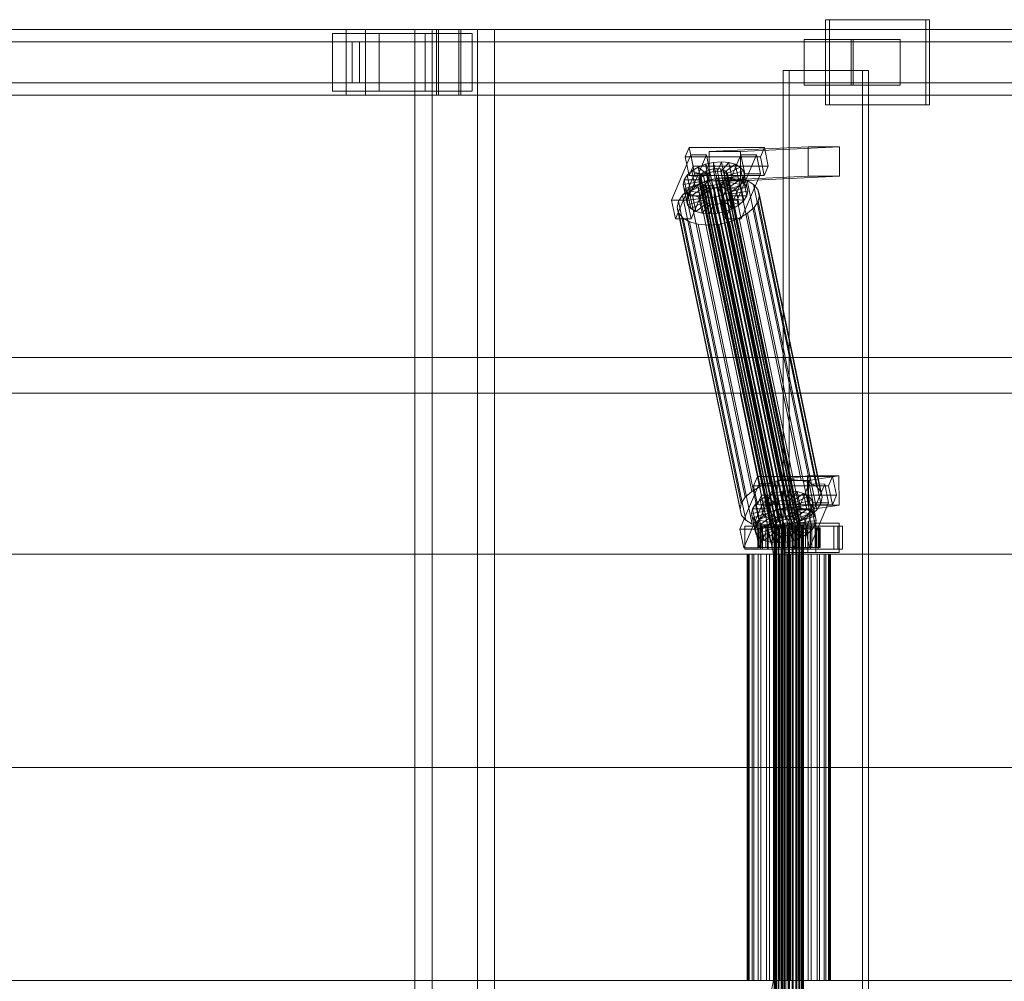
# Model space of a CAD drawing. Header units: millimetres. Extents: x -2233 to 61924, y -68080 to 6847.
# Tile 505 of 656: x 16849 to 17450, y -18130 to -17544. Entities that reach past the tile are written whole.
import ezdxf

# ---------------------------------------------------------------- set-up
doc = ezdxf.new("R2010")
doc.units = ezdxf.units.MM
doc.layers.add('superior_C02', color=7, linetype='Continuous', lineweight=0)

msp = doc.modelspace()

# ---------------------------------------------------------------- linework, layer by layer
at = {"layer": 'superior_C02'}
for p, q in [((17401.97, -17544), (17340.879, -17544)), ((17340.879, -17544), (17340.879, -17596)), ((17343.263, -17544), (17340.879, -17544)), ((17343.263, -17596), (17343.263, -17544)), ((17343.263, -17544), (17404.355, -17544)), ((17401.97, -17596), (17401.97, -17544)), ((17401.97, -17544), (17404.355, -17544)), ((17404.355, -17544), (17404.355, -17596)), ((17048.368, -17550), (15902.908, -17550)), ((15914.83, -17550), (17060.29, -17550)), ((17104.829, -17550), (15939.698, -17550)), ((15951.957, -17550), (17117.088, -17550)), ((17048.368, -17550), (17048.368, -17590)), ((17060.29, -17550), (17048.368, -17550)), ((18193.828, -17550), (17048.368, -17550)), ((17060.29, -17590), (17060.29, -17550)), ((17060.29, -17550), (18205.75, -17550)), ((17128.56, -17550), (17090.378, -17550)), ((17090.378, -17550), (17090.378, -18450)), ((17100.809, -17550), (17090.378, -17550)), ((17100.809, -18450), (17100.809, -17550)), ((17100.809, -17550), (17138.991, -17550)), ((17103.507, -17550), (17118.41, -17550)), ((17103.507, -17590), (17103.507, -17550)), ((18248.967, -17550), (17103.507, -17550)), ((17104.829, -17550), (17104.829, -17590)), ((17117.088, -17550), (17104.829, -17550)), ((17117.088, -17590), (17117.088, -17550)), ((17118.41, -17550), (17118.41, -17590)), ((17118.41, -17550), (18263.87, -17550)), ((17128.56, -18450), (17128.56, -17550)), ((17128.56, -17550), (17138.991, -17550)), ((17138.991, -17550), (17138.991, -18450)), ((17068.647, -17552.5), (17040.011, -17552.5)), ((17040.011, -17552.5), (17040.011, -17587.5)), ((17096.641, -17552.5), (17040.011, -17552.5)), ((17068.647, -17587.5), (17068.647, -17552.5)), ((17068.647, -17552.5), (17125.277, -17552.5)), ((17096.641, -17587.5), (17096.641, -17552.5)), ((17096.641, -17552.5), (17125.277, -17552.5)), ((17125.277, -17552.5), (17125.277, -17587.5)), ((17356.566, -17556), (17327.93, -17556)), ((17327.93, -17556), (17327.93, -17584)), ((17357.702, -17556), (17327.93, -17556)), ((17356.566, -17584), (17356.566, -17556)), ((17356.566, -17556), (17386.339, -17556)), ((17357.702, -17584), (17357.702, -17556)), ((17357.702, -17556), (17386.339, -17556)), ((17386.339, -17556), (17386.339, -17584)), ((17048.41, -17557.5), (15939.909, -17557.5)), ((15951.746, -17557.5), (17060.248, -17557.5)), ((17048.41, -17557.5), (17048.41, -17582.5)), ((17060.248, -17557.5), (17048.41, -17557.5)), ((17052.152, -17557.5), (17056.506, -17557.5)), ((17052.152, -17582.5), (17052.152, -17557.5)), ((18254.242, -17557.5), (17052.152, -17557.5)), ((17056.506, -17557.5), (17056.506, -17582.5)), ((17056.506, -17557.5), (18258.595, -17557.5)), ((17060.248, -17582.5), (17060.248, -17557.5)), ((17363.513, -17575), (17315.022, -17575)), ((17315.022, -17575), (17315.022, -18425)), ((17318.599, -17575), (17315.022, -17575)), ((17318.599, -18425), (17318.599, -17575)), ((17318.599, -17575), (17367.09, -17575)), ((17363.513, -18425), (17363.513, -17575)), ((17363.513, -17575), (17367.09, -17575)), ((17367.09, -17575), (17367.09, -18425)), ((15939.909, -17582.5), (17048.41, -17582.5)), ((15951.746, -17582.5), (17060.248, -17582.5)), ((17048.41, -17582.5), (17060.248, -17582.5)), ((17056.506, -17582.5), (17052.152, -17582.5)), ((17052.152, -17582.5), (18254.242, -17582.5)), ((17056.506, -17582.5), (18258.595, -17582.5)), ((17327.93, -17584), (17356.566, -17584)), ((17327.93, -17584), (17357.702, -17584)), ((17386.339, -17584), (17356.566, -17584)), ((17386.339, -17584), (17357.702, -17584)), ((15902.908, -17590), (17048.368, -17590)), ((15914.83, -17590), (17060.29, -17590)), ((15939.698, -17590), (17104.829, -17590)), ((15951.957, -17590), (17117.088, -17590)), ((17040.011, -17587.5), (17068.647, -17587.5)), ((17096.641, -17587.5), (17040.011, -17587.5)), ((17048.368, -17590), (17060.29, -17590)), ((17048.368, -17590), (18193.828, -17590)), ((17060.29, -17590), (18205.75, -17590)), ((17125.277, -17587.5), (17068.647, -17587.5)), ((17125.277, -17587.5), (17096.641, -17587.5)), ((17118.41, -17590), (17103.507, -17590)), ((17103.507, -17590), (18248.967, -17590)), ((17104.829, -17590), (17117.088, -17590)), ((17118.41, -17590), (18263.87, -17590)), ((17340.879, -17596), (17401.97, -17596)), ((17340.879, -17596), (17343.263, -17596)), ((17404.355, -17596), (17343.263, -17596)), ((17404.355, -17596), (17401.97, -17596)), ((17257.744, -17621.857), (17255.296, -17627.592)), ((17260.124, -17633.325), (17257.744, -17621.857)), ((17257.744, -17621.857), (17303.563, -17621.914)), ((17330.205, -17621.488), (17269.812, -17624.356)), ((17288.903, -17624.356), (17349.296, -17621.488)), ((17301.114, -17627.65), (17303.563, -17621.914)), ((17303.563, -17621.914), (17305.943, -17633.382)), ((17330.281, -17639.486), (17330.205, -17621.488)), ((17330.205, -17621.488), (17349.296, -17621.488)), ((17349.296, -17621.488), (17349.372, -17639.486)), ((17258.649, -17626.449), (17246.899, -17653.98)), ((17301.114, -17627.65), (17255.296, -17627.592)), ((17255.296, -17627.592), (17257.676, -17639.061)), ((17256.444, -17653.992), (17268.195, -17626.461)), ((17261.03, -17637.917), (17258.649, -17626.449)), ((17258.649, -17626.449), (17268.195, -17626.461)), ((17268.195, -17626.461), (17270.575, -17637.929)), ((17288.903, -17624.356), (17269.812, -17624.356)), ((17269.812, -17624.356), (17269.888, -17642.354)), ((17289.195, -17626.487), (17277.444, -17654.019)), ((17286.99, -17654.031), (17298.74, -17626.499)), ((17288.979, -17642.354), (17288.903, -17624.356)), ((17291.575, -17637.955), (17289.195, -17626.487)), ((17289.195, -17626.487), (17298.74, -17626.499)), ((17298.74, -17626.499), (17301.121, -17637.967)), ((17303.495, -17639.118), (17301.114, -17627.65)), ((17257.676, -17639.061), (17260.124, -17633.325)), ((17259.364, -17636.164), (17263.209, -17633.91)), ((17305.943, -17633.382), (17260.124, -17633.325)), ((17263.209, -17633.91), (17267.705, -17632.183)), ((17263.209, -17633.91), (17268.228, -17637.975)), ((17265.25, -17643.74), (17263.209, -17633.91)), ((17267.705, -17632.183), (17272.544, -17631.1)), ((17267.705, -17632.183), (17270.357, -17637.157)), ((17269.745, -17642.013), (17267.705, -17632.183)), ((17270.017, -17635.518), (17272.309, -17635.005)), ((17272.309, -17635.005), (17274.608, -17634.832)), ((17316.685, -17848.804), (17272.309, -17635.005)), ((17272.544, -17631.1), (17277.396, -17630.735)), ((17272.544, -17631.1), (17272.649, -17636.643)), ((17274.584, -17640.93), (17272.544, -17631.1)), ((17274.608, -17634.832), (17276.756, -17635.011)), ((17318.983, -17848.631), (17274.608, -17634.832)), ((17277.396, -17630.735), (17274.948, -17636.47)), ((17276.756, -17635.011), (17278.608, -17635.529)), ((17321.132, -17848.809), (17276.756, -17635.011)), ((17281.932, -17631.112), (17277.096, -17636.649)), ((17279.436, -17640.564), (17277.396, -17630.735)), ((17277.396, -17630.735), (17281.932, -17631.112)), ((17285.841, -17632.206), (17278.948, -17637.167)), ((17288.858, -17633.943), (17280.377, -17637.99)), ((17283.972, -17640.942), (17281.932, -17631.112)), ((17281.932, -17631.112), (17285.841, -17632.206)), ((17287.881, -17642.036), (17285.841, -17632.206)), ((17285.841, -17632.206), (17288.858, -17633.943)), ((17290.898, -17643.772), (17288.858, -17633.943)), ((17288.858, -17633.943), (17290.777, -17636.203)), ((17305.943, -17633.382), (17303.495, -17639.118)), ((17249.279, -17665.449), (17261.03, -17637.917)), ((17254.608, -17641.61), (17256.43, -17638.79)), ((17256.43, -17638.79), (17259.364, -17636.164)), ((17256.43, -17638.79), (17265.017, -17640.286)), ((17258.47, -17648.62), (17256.43, -17638.79)), ((17257.676, -17639.061), (17303.495, -17639.118)), ((17270.575, -17637.929), (17258.825, -17665.461)), ((17259.364, -17636.164), (17266.406, -17639.042)), ((17261.404, -17645.994), (17259.364, -17636.164)), ((17270.575, -17637.929), (17261.03, -17637.917)), ((17263.536, -17641.32), (17263.814, -17639.983)), ((17263.863, -17642.566), (17263.536, -17641.32)), ((17307.912, -17855.119), (17263.536, -17641.32)), ((17263.814, -17639.983), (17264.677, -17638.648)), ((17308.189, -17853.782), (17263.814, -17639.983)), ((17265.017, -17640.286), (17264.154, -17641.622)), ((17264.677, -17638.648), (17266.066, -17637.404)), ((17309.052, -17852.446), (17264.677, -17638.648)), ((17266.406, -17639.042), (17265.017, -17640.286)), ((17265.017, -17640.286), (17267.057, -17650.116)), ((17266.066, -17637.404), (17267.888, -17636.336)), ((17310.442, -17851.202), (17266.066, -17637.404)), ((17268.228, -17637.975), (17266.406, -17639.042)), ((17266.406, -17639.042), (17268.447, -17648.872)), ((17267.888, -17636.336), (17270.017, -17635.518)), ((17312.263, -17850.135), (17267.888, -17636.336)), ((17270.357, -17637.157), (17268.228, -17637.975)), ((17268.228, -17637.975), (17270.268, -17647.804)), ((17268.727, -17642.107), (17275.196, -17640.659)), ((17274.584, -17640.93), (17269.745, -17642.013)), ((17330.281, -17639.486), (17269.888, -17642.354)), ((17314.393, -17849.317), (17270.017, -17635.518)), ((17272.649, -17636.643), (17270.357, -17637.157)), ((17270.357, -17637.157), (17272.398, -17646.986)), ((17274.948, -17636.47), (17272.649, -17636.643)), ((17272.649, -17636.643), (17274.69, -17646.473)), ((17279.436, -17640.564), (17274.584, -17640.93)), ((17274.69, -17646.473), (17274.584, -17640.93)), ((17274.948, -17636.47), (17276.988, -17646.3)), ((17277.096, -17636.649), (17274.948, -17636.47)), ((17275.196, -17640.659), (17281.683, -17640.17)), ((17313.451, -17824.968), (17275.196, -17640.659)), ((17276.988, -17646.3), (17279.436, -17640.564)), ((17277.096, -17636.649), (17279.137, -17646.479)), ((17278.948, -17637.167), (17277.096, -17636.649)), ((17278.608, -17635.529), (17280.037, -17636.352)), ((17322.984, -17849.328), (17278.608, -17635.529)), ((17278.948, -17637.167), (17280.989, -17646.997)), ((17280.377, -17637.99), (17278.948, -17637.167)), ((17279.137, -17646.479), (17283.972, -17640.942)), ((17283.972, -17640.942), (17279.436, -17640.564)), ((17279.825, -17665.487), (17291.575, -17637.955)), ((17280.037, -17636.352), (17280.946, -17637.422)), ((17324.413, -17850.15), (17280.037, -17636.352)), ((17280.996, -17640.005), (17280.133, -17641.341)), ((17280.377, -17637.99), (17282.418, -17647.82)), ((17281.286, -17639.061), (17280.377, -17637.99)), ((17280.946, -17637.422), (17281.273, -17638.668)), ((17325.322, -17851.221), (17280.946, -17637.422)), ((17281.273, -17638.668), (17280.996, -17640.005)), ((17280.996, -17640.005), (17325.371, -17853.804)), ((17325.649, -17852.467), (17281.273, -17638.668)), ((17290.777, -17636.203), (17281.286, -17639.061)), ((17281.286, -17639.061), (17283.327, -17648.891)), ((17281.613, -17640.307), (17281.286, -17639.061)), ((17281.336, -17641.643), (17281.613, -17640.307)), ((17291.467, -17638.834), (17281.613, -17640.307)), ((17281.613, -17640.307), (17283.654, -17650.137)), ((17281.683, -17640.17), (17287.747, -17640.674)), ((17319.938, -17824.479), (17281.683, -17640.17)), ((17287.881, -17642.036), (17283.972, -17640.942)), ((17287.747, -17640.674), (17292.973, -17642.137)), ((17326.001, -17824.984), (17287.747, -17640.674)), ((17349.372, -17639.486), (17288.979, -17642.354)), ((17301.121, -17637.967), (17289.37, -17665.499)), ((17292.817, -17646.033), (17290.777, -17636.203)), ((17290.777, -17636.203), (17291.467, -17638.834)), ((17291.467, -17638.834), (17290.881, -17641.655)), ((17293.507, -17648.664), (17291.467, -17638.834)), ((17301.121, -17637.967), (17291.575, -17637.955)), ((17349.372, -17639.486), (17330.281, -17639.486)), ((17254.023, -17644.431), (17254.608, -17641.61)), ((17254.023, -17644.431), (17263.876, -17642.958)), ((17254.713, -17647.062), (17254.023, -17644.431)), ((17256.063, -17654.261), (17254.023, -17644.431)), ((17254.608, -17641.61), (17264.154, -17641.622)), ((17256.649, -17651.44), (17254.608, -17641.61)), ((17254.713, -17647.062), (17264.203, -17644.204)), ((17256.631, -17649.322), (17254.713, -17647.062)), ((17256.753, -17656.892), (17254.713, -17647.062)), ((17256.631, -17649.322), (17265.112, -17645.275)), ((17257.577, -17647.428), (17262.718, -17644.416)), ((17261.404, -17645.994), (17258.47, -17648.62)), ((17259.648, -17651.059), (17266.541, -17646.098)), ((17265.25, -17643.74), (17261.404, -17645.994)), ((17268.447, -17648.872), (17261.404, -17645.994)), ((17262.718, -17644.416), (17268.727, -17642.107)), ((17300.972, -17828.725), (17262.718, -17644.416)), ((17263.558, -17652.153), (17268.393, -17646.616)), ((17264.772, -17643.637), (17263.863, -17642.566)), ((17308.239, -17856.365), (17263.863, -17642.566)), ((17264.154, -17641.622), (17263.876, -17642.958)), ((17263.876, -17642.958), (17264.203, -17644.204)), ((17263.876, -17642.958), (17265.917, -17652.788)), ((17264.154, -17641.622), (17266.194, -17651.452)), ((17264.203, -17644.204), (17265.112, -17645.275)), ((17264.203, -17644.204), (17266.243, -17654.034)), ((17266.201, -17644.459), (17264.772, -17643.637)), ((17309.148, -17857.435), (17264.772, -17643.637)), ((17265.112, -17645.275), (17266.541, -17646.098)), ((17265.112, -17645.275), (17267.152, -17655.105)), ((17269.745, -17642.013), (17265.25, -17643.74)), ((17270.268, -17647.804), (17265.25, -17643.74)), ((17268.053, -17644.978), (17266.201, -17644.459)), ((17310.577, -17858.258), (17266.201, -17644.459)), ((17266.541, -17646.098), (17268.393, -17646.616)), ((17266.541, -17646.098), (17268.582, -17655.927)), ((17270.202, -17645.156), (17268.053, -17644.978)), ((17312.429, -17858.776), (17268.053, -17644.978)), ((17268.094, -17652.53), (17270.542, -17646.795)), ((17268.393, -17646.616), (17270.542, -17646.795)), ((17268.393, -17646.616), (17270.433, -17656.446)), ((17306.982, -17826.416), (17268.727, -17642.107)), ((17272.398, -17646.986), (17269.745, -17642.013)), ((17269.888, -17642.354), (17288.979, -17642.354)), ((17272.5, -17644.983), (17270.202, -17645.156)), ((17314.577, -17858.955), (17270.202, -17645.156)), ((17270.268, -17647.804), (17272.398, -17646.986)), ((17270.542, -17646.795), (17272.84, -17646.622)), ((17270.542, -17646.795), (17272.582, -17656.624)), ((17272.398, -17646.986), (17274.69, -17646.473)), ((17274.792, -17644.47), (17272.5, -17644.983)), ((17316.876, -17858.782), (17272.5, -17644.983)), ((17272.84, -17646.622), (17275.132, -17646.108)), ((17272.946, -17652.165), (17272.84, -17646.622)), ((17272.84, -17646.622), (17274.88, -17656.451)), ((17274.69, -17646.473), (17276.988, -17646.3)), ((17276.922, -17643.652), (17274.792, -17644.47)), ((17319.168, -17858.269), (17274.792, -17644.47)), ((17275.132, -17646.108), (17277.262, -17645.29)), ((17277.785, -17651.082), (17275.132, -17646.108)), ((17275.132, -17646.108), (17277.172, -17655.938)), ((17278.743, -17642.585), (17276.922, -17643.652)), ((17321.297, -17857.451), (17276.922, -17643.652)), ((17276.988, -17646.3), (17279.137, -17646.479)), ((17277.262, -17645.29), (17279.083, -17644.223)), ((17282.28, -17649.355), (17277.262, -17645.29)), ((17277.262, -17645.29), (17279.302, -17655.12)), ((17280.133, -17641.341), (17278.743, -17642.585)), ((17323.119, -17856.383), (17278.743, -17642.585)), ((17279.083, -17644.223), (17280.473, -17642.979)), ((17286.126, -17647.101), (17279.083, -17644.223)), ((17279.083, -17644.223), (17281.123, -17654.053)), ((17279.137, -17646.479), (17280.989, -17646.997)), ((17324.508, -17855.139), (17280.133, -17641.341)), ((17280.473, -17642.979), (17281.336, -17641.643)), ((17289.059, -17644.475), (17280.473, -17642.979)), ((17280.473, -17642.979), (17282.513, -17652.809)), ((17280.989, -17646.997), (17287.881, -17642.036)), ((17280.989, -17646.997), (17282.418, -17647.82)), ((17281.336, -17641.643), (17290.881, -17641.655)), ((17283.376, -17651.473), (17281.336, -17641.643)), ((17286.126, -17647.101), (17282.28, -17649.355)), ((17282.418, -17647.82), (17290.898, -17643.772)), ((17283.327, -17648.891), (17292.817, -17646.033)), ((17289.059, -17644.475), (17286.126, -17647.101)), ((17288.166, -17656.931), (17286.126, -17647.101)), ((17290.898, -17643.772), (17287.881, -17642.036)), ((17290.881, -17641.655), (17289.059, -17644.475)), ((17291.1, -17654.305), (17289.059, -17644.475)), ((17290.881, -17641.655), (17292.922, -17651.485)), ((17292.817, -17646.033), (17290.898, -17643.772)), ((17293.507, -17648.664), (17292.817, -17646.033)), ((17292.973, -17642.137), (17297.006, -17644.459)), ((17331.228, -17826.446), (17292.973, -17642.137)), ((17297.006, -17644.459), (17299.571, -17647.481)), ((17335.261, -17828.768), (17297.006, -17644.459)), ((17251.22, -17654.709), (17253.655, -17650.939)), ((17253.655, -17650.939), (17257.577, -17647.428)), ((17291.91, -17835.248), (17253.655, -17650.939)), ((17256.649, -17651.44), (17256.063, -17654.261)), ((17265.917, -17652.788), (17256.063, -17654.261)), ((17259.648, -17651.059), (17256.631, -17649.322)), ((17258.672, -17659.152), (17256.631, -17649.322)), ((17258.47, -17648.62), (17256.649, -17651.44)), ((17266.194, -17651.452), (17256.649, -17651.44)), ((17295.832, -17831.737), (17257.577, -17647.428)), ((17267.057, -17650.116), (17258.47, -17648.62)), ((17263.558, -17652.153), (17259.648, -17651.059)), ((17261.689, -17660.889), (17259.648, -17651.059)), ((17268.094, -17652.53), (17263.558, -17652.153)), ((17265.598, -17661.983), (17263.558, -17652.153)), ((17265.917, -17652.788), (17266.194, -17651.452)), ((17266.243, -17654.034), (17265.917, -17652.788)), ((17266.194, -17651.452), (17267.057, -17650.116)), ((17267.057, -17650.116), (17268.447, -17648.872)), ((17272.946, -17652.165), (17268.094, -17652.53)), ((17270.134, -17662.36), (17268.094, -17652.53)), ((17268.447, -17648.872), (17270.268, -17647.804)), ((17277.785, -17651.082), (17272.946, -17652.165)), ((17274.986, -17661.995), (17272.946, -17652.165)), ((17282.28, -17649.355), (17277.785, -17651.082)), ((17279.825, -17660.912), (17277.785, -17651.082)), ((17282.513, -17652.809), (17281.123, -17654.053)), ((17284.321, -17659.184), (17282.28, -17649.355)), ((17282.418, -17647.82), (17283.327, -17648.891)), ((17283.376, -17651.473), (17282.513, -17652.809)), ((17282.513, -17652.809), (17291.1, -17654.305)), ((17283.327, -17648.891), (17283.654, -17650.137)), ((17283.654, -17650.137), (17283.376, -17651.473)), ((17292.922, -17651.485), (17283.376, -17651.473)), ((17283.654, -17650.137), (17293.507, -17648.664)), ((17291.1, -17654.305), (17292.922, -17651.485)), ((17292.922, -17651.485), (17293.507, -17648.664)), ((17299.571, -17647.481), (17300.494, -17650.998)), ((17337.826, -17831.79), (17299.571, -17647.481)), ((17300.494, -17650.998), (17299.711, -17654.769)), ((17338.749, -17835.307), (17300.494, -17650.998)), ((17256.444, -17653.992), (17246.899, -17653.98)), ((17246.899, -17653.98), (17249.279, -17665.449)), ((17250.436, -17658.48), (17251.22, -17654.709)), ((17251.359, -17661.997), (17250.436, -17658.48)), ((17288.691, -17842.789), (17250.436, -17658.48)), ((17289.474, -17839.018), (17251.22, -17654.709)), ((17256.063, -17654.261), (17256.753, -17656.892)), ((17258.825, -17665.461), (17256.444, -17653.992)), ((17266.243, -17654.034), (17256.753, -17656.892)), ((17256.753, -17656.892), (17258.672, -17659.152)), ((17267.152, -17655.105), (17258.672, -17659.152)), ((17258.672, -17659.152), (17261.689, -17660.889)), ((17268.582, -17655.927), (17261.689, -17660.889)), ((17270.433, -17656.446), (17265.598, -17661.983)), ((17267.152, -17655.105), (17266.243, -17654.034)), ((17268.582, -17655.927), (17267.152, -17655.105)), ((17270.433, -17656.446), (17268.582, -17655.927)), ((17272.582, -17656.624), (17270.134, -17662.36)), ((17272.582, -17656.624), (17270.433, -17656.446)), ((17274.88, -17656.451), (17272.582, -17656.624)), ((17277.172, -17655.938), (17274.88, -17656.451)), ((17274.88, -17656.451), (17274.986, -17661.995)), ((17279.302, -17655.12), (17277.172, -17655.938)), ((17277.172, -17655.938), (17279.825, -17660.912)), ((17286.99, -17654.031), (17277.444, -17654.019)), ((17277.444, -17654.019), (17279.825, -17665.487)), ((17281.123, -17654.053), (17279.302, -17655.12)), ((17279.302, -17655.12), (17284.321, -17659.184)), ((17279.825, -17660.912), (17284.321, -17659.184)), ((17281.123, -17654.053), (17288.166, -17656.931)), ((17284.321, -17659.184), (17288.166, -17656.931)), ((17289.37, -17665.499), (17286.99, -17654.031)), ((17288.166, -17656.931), (17291.1, -17654.305)), ((17297.275, -17658.539), (17293.353, -17662.05)), ((17299.711, -17654.769), (17297.275, -17658.539)), ((17335.53, -17842.848), (17297.275, -17658.539)), ((17299.711, -17654.769), (17337.965, -17839.078)), ((17253.924, -17665.019), (17251.359, -17661.997)), ((17289.614, -17846.306), (17251.359, -17661.997)), ((17257.957, -17667.341), (17253.924, -17665.019)), ((17292.179, -17849.328), (17253.924, -17665.019)), ((17261.689, -17660.889), (17265.598, -17661.983)), ((17265.598, -17661.983), (17270.134, -17662.36)), ((17270.134, -17662.36), (17274.986, -17661.995)), ((17274.986, -17661.995), (17279.825, -17660.912)), ((17288.213, -17665.062), (17282.203, -17667.371)), ((17293.353, -17662.05), (17288.213, -17665.062)), ((17326.467, -17849.371), (17288.213, -17665.062)), ((17331.608, -17846.359), (17293.353, -17662.05)), ((17249.279, -17665.449), (17258.825, -17665.461)), ((17263.184, -17668.803), (17257.957, -17667.341)), ((17296.212, -17851.65), (17257.957, -17667.341)), ((17269.247, -17669.308), (17263.184, -17668.803)), ((17301.439, -17853.113), (17263.184, -17668.803)), ((17275.734, -17668.819), (17269.247, -17669.308)), ((17307.502, -17853.617), (17269.247, -17669.308)), ((17282.203, -17667.371), (17275.734, -17668.819)), ((17313.989, -17853.128), (17275.734, -17668.819)), ((17279.825, -17665.487), (17289.37, -17665.499)), ((17320.458, -17851.68), (17282.203, -17667.371)), ((15575.415, -17750), (24634.01, -17750)), ((24635.508, -17750), (15576.913, -17750)), ((16352.815, -17771.702), (17288.772, -17771.702)), ((17290.55, -17771.702), (16354.593, -17771.702)), ((17288.772, -17771.702), (17309.174, -17870)), ((17288.772, -17771.702), (17290.55, -17771.702)), ((17288.772, -17771.702), (18224.729, -17771.702)), ((17310.953, -17870), (17290.55, -17771.702)), ((18226.507, -17771.702), (17290.55, -17771.702)), ((17300.305, -17827.141), (17288.554, -17854.673)), ((17299.399, -17822.549), (17296.951, -17828.285)), ((17298.099, -17854.685), (17309.85, -17827.153)), ((17301.78, -17834.017), (17299.399, -17822.549)), ((17299.399, -17822.549), (17345.218, -17822.606)), ((17302.685, -17838.609), (17300.305, -17827.141)), ((17300.305, -17827.141), (17309.85, -17827.153)), ((17306.982, -17826.416), (17300.972, -17828.725)), ((17313.451, -17824.968), (17306.982, -17826.416)), ((17309.85, -17827.153), (17312.23, -17838.621)), ((17329.89, -17822.189), (17311.381, -17825.057)), ((17330.472, -17825.057), (17311.381, -17825.057)), ((17311.381, -17825.057), (17311.629, -17843.038)), ((17319.938, -17824.479), (17313.451, -17824.968)), ((17330.85, -17827.179), (17319.099, -17854.711)), ((17326.001, -17824.984), (17319.938, -17824.479)), ((17331.228, -17826.446), (17326.001, -17824.984)), ((17328.645, -17854.723), (17340.396, -17827.191)), ((17330.138, -17840.17), (17329.89, -17822.189)), ((17329.89, -17822.189), (17348.981, -17822.189)), ((17330.472, -17825.057), (17348.981, -17822.189)), ((17330.72, -17843.038), (17330.472, -17825.057)), ((17333.23, -17838.647), (17330.85, -17827.179)), ((17330.85, -17827.179), (17340.396, -17827.191)), ((17335.261, -17828.768), (17331.228, -17826.446)), ((17340.396, -17827.191), (17342.776, -17838.659)), ((17342.77, -17828.342), (17345.218, -17822.606)), ((17345.218, -17822.606), (17347.598, -17834.074)), ((17348.981, -17822.189), (17349.229, -17840.17)), ((17295.832, -17831.737), (17291.91, -17835.248)), ((17300.972, -17828.725), (17295.832, -17831.737)), ((17342.77, -17828.342), (17296.951, -17828.285)), ((17296.951, -17828.285), (17299.332, -17839.753)), ((17304.865, -17834.603), (17309.36, -17832.875)), ((17309.36, -17832.875), (17314.199, -17831.792)), ((17309.36, -17832.875), (17312.013, -17837.849)), ((17311.4, -17842.705), (17309.36, -17832.875)), ((17314.199, -17831.792), (17319.051, -17831.427)), ((17314.199, -17831.792), (17314.305, -17837.336)), ((17316.239, -17841.622), (17314.199, -17831.792)), ((17319.051, -17831.427), (17316.603, -17837.163)), ((17323.587, -17831.804), (17318.752, -17837.341)), ((17321.091, -17841.257), (17319.051, -17831.427)), ((17319.051, -17831.427), (17323.587, -17831.804)), ((17327.496, -17832.898), (17320.603, -17837.86)), ((17325.627, -17841.634), (17323.587, -17831.804)), ((17323.587, -17831.804), (17327.496, -17832.898)), ((17329.537, -17842.728), (17327.496, -17832.898)), ((17327.496, -17832.898), (17330.513, -17834.635)), ((17337.826, -17831.79), (17335.261, -17828.768)), ((17338.749, -17835.307), (17337.826, -17831.79)), ((17345.15, -17839.81), (17342.77, -17828.342)), ((17289.474, -17839.018), (17288.691, -17842.789)), ((17291.91, -17835.248), (17289.474, -17839.018)), ((17290.934, -17866.141), (17302.685, -17838.609)), ((17296.264, -17842.302), (17298.085, -17839.482)), ((17298.085, -17839.482), (17301.019, -17836.856)), ((17298.085, -17839.482), (17306.672, -17840.978)), ((17300.126, -17849.312), (17298.085, -17839.482)), ((17299.332, -17839.753), (17301.78, -17834.017)), ((17312.23, -17838.621), (17300.48, -17866.153)), ((17301.019, -17836.856), (17304.865, -17834.603)), ((17301.019, -17836.856), (17308.062, -17839.734)), ((17303.059, -17846.686), (17301.019, -17836.856)), ((17347.598, -17834.074), (17301.78, -17834.017)), ((17312.23, -17838.621), (17302.685, -17838.609)), ((17304.865, -17834.603), (17309.883, -17838.667)), ((17306.905, -17844.433), (17304.865, -17834.603)), ((17309.883, -17838.667), (17308.062, -17839.734)), ((17312.013, -17837.849), (17309.883, -17838.667)), ((17309.883, -17838.667), (17311.923, -17848.497)), ((17314.305, -17837.336), (17312.013, -17837.849)), ((17312.013, -17837.849), (17314.053, -17847.679)), ((17316.603, -17837.163), (17314.305, -17837.336)), ((17314.305, -17837.336), (17316.345, -17847.165)), ((17316.603, -17837.163), (17318.643, -17846.992)), ((17318.752, -17837.341), (17316.603, -17837.163)), ((17318.752, -17837.341), (17320.792, -17847.171)), ((17320.603, -17837.86), (17318.752, -17837.341)), ((17320.603, -17837.86), (17322.644, -17847.689)), ((17322.033, -17838.682), (17320.603, -17837.86)), ((17321.48, -17866.179), (17333.23, -17838.647)), ((17330.513, -17834.635), (17322.033, -17838.682)), ((17322.033, -17838.682), (17324.073, -17848.512)), ((17322.942, -17839.753), (17322.033, -17838.682)), ((17332.432, -17836.895), (17322.942, -17839.753)), ((17333.122, -17839.526), (17323.268, -17840.999)), ((17332.554, -17844.465), (17330.513, -17834.635)), ((17330.513, -17834.635), (17332.432, -17836.895)), ((17342.776, -17838.659), (17331.025, -17866.191)), ((17334.472, -17846.725), (17332.432, -17836.895)), ((17332.432, -17836.895), (17333.122, -17839.526)), ((17333.122, -17839.526), (17332.536, -17842.347)), ((17335.163, -17849.356), (17333.122, -17839.526)), ((17342.776, -17838.659), (17333.23, -17838.647)), ((17335.53, -17842.848), (17337.965, -17839.078)), ((17337.965, -17839.078), (17338.749, -17835.307)), ((17347.598, -17834.074), (17345.15, -17839.81)), ((17288.691, -17842.789), (17289.614, -17846.306)), ((17295.678, -17845.123), (17296.264, -17842.302)), ((17295.678, -17845.123), (17305.532, -17843.65)), ((17296.368, -17847.754), (17295.678, -17845.123)), ((17297.718, -17854.953), (17295.678, -17845.123)), ((17296.264, -17842.302), (17305.809, -17842.314)), ((17298.304, -17852.132), (17296.264, -17842.302)), ((17296.368, -17847.754), (17305.858, -17844.897)), ((17299.332, -17839.753), (17345.15, -17839.81)), ((17306.905, -17844.433), (17303.059, -17846.686)), ((17305.809, -17842.314), (17305.532, -17843.65)), ((17305.532, -17843.65), (17305.858, -17844.897)), ((17305.532, -17843.65), (17307.572, -17853.48)), ((17306.672, -17840.978), (17305.809, -17842.314)), ((17305.809, -17842.314), (17307.849, -17852.144)), ((17305.858, -17844.897), (17306.767, -17845.967)), ((17305.858, -17844.897), (17307.899, -17854.726)), ((17308.062, -17839.734), (17306.672, -17840.978)), ((17306.672, -17840.978), (17308.712, -17850.808)), ((17311.4, -17842.705), (17306.905, -17844.433)), ((17311.923, -17848.497), (17306.905, -17844.433)), ((17308.062, -17839.734), (17310.102, -17849.564)), ((17316.239, -17841.622), (17311.4, -17842.705)), ((17314.053, -17847.679), (17311.4, -17842.705)), ((17330.138, -17840.17), (17311.629, -17843.038)), ((17311.629, -17843.038), (17330.72, -17843.038)), ((17321.091, -17841.257), (17316.239, -17841.622)), ((17316.345, -17847.165), (17316.239, -17841.622)), ((17318.643, -17846.992), (17321.091, -17841.257)), ((17318.917, -17845.983), (17320.738, -17844.915)), ((17320.738, -17844.915), (17322.128, -17843.671)), ((17327.781, -17847.793), (17320.738, -17844.915)), ((17320.738, -17844.915), (17322.779, -17854.745)), ((17320.792, -17847.171), (17325.627, -17841.634)), ((17325.627, -17841.634), (17321.091, -17841.257)), ((17322.128, -17843.671), (17322.991, -17842.335)), ((17330.715, -17845.167), (17322.128, -17843.671)), ((17322.128, -17843.671), (17324.168, -17853.501)), ((17322.644, -17847.689), (17329.537, -17842.728)), ((17322.942, -17839.753), (17324.982, -17849.583)), ((17323.268, -17840.999), (17322.942, -17839.753)), ((17322.991, -17842.335), (17323.268, -17840.999)), ((17322.991, -17842.335), (17332.536, -17842.347)), ((17325.031, -17852.165), (17322.991, -17842.335)), ((17323.268, -17840.999), (17325.309, -17850.829)), ((17324.073, -17848.512), (17332.554, -17844.465)), ((17329.537, -17842.728), (17325.627, -17841.634)), ((17330.715, -17845.167), (17327.781, -17847.793)), ((17332.554, -17844.465), (17329.537, -17842.728)), ((17349.229, -17840.17), (17330.138, -17840.17)), ((17332.536, -17842.347), (17330.715, -17845.167)), ((17332.755, -17854.997), (17330.715, -17845.167)), ((17349.229, -17840.17), (17330.72, -17843.038)), ((17331.608, -17846.359), (17335.53, -17842.848)), ((17332.536, -17842.347), (17334.577, -17852.177)), ((17334.472, -17846.725), (17332.554, -17844.465)), ((17289.614, -17846.306), (17292.179, -17849.328)), ((17292.179, -17849.328), (17296.212, -17851.65)), ((17298.287, -17850.015), (17296.368, -17847.754)), ((17298.408, -17857.584), (17296.368, -17847.754)), ((17298.287, -17850.015), (17306.767, -17845.967)), ((17301.304, -17851.751), (17298.287, -17850.015)), ((17300.327, -17859.844), (17298.287, -17850.015)), ((17300.126, -17849.312), (17298.304, -17852.132)), ((17303.059, -17846.686), (17300.126, -17849.312)), ((17308.712, -17850.808), (17300.126, -17849.312)), ((17301.304, -17851.751), (17308.196, -17846.79)), ((17310.102, -17849.564), (17303.059, -17846.686)), ((17305.213, -17852.845), (17310.048, -17847.308)), ((17306.767, -17845.967), (17308.196, -17846.79)), ((17306.767, -17845.967), (17308.808, -17855.797)), ((17307.849, -17852.144), (17308.712, -17850.808)), ((17308.196, -17846.79), (17310.048, -17847.308)), ((17308.196, -17846.79), (17310.237, -17856.62)), ((17308.712, -17850.808), (17310.102, -17849.564)), ((17310.442, -17851.202), (17309.052, -17852.446)), ((17309.749, -17853.223), (17312.197, -17847.487)), ((17310.048, -17847.308), (17312.197, -17847.487)), ((17310.048, -17847.308), (17312.089, -17857.138)), ((17310.102, -17849.564), (17311.923, -17848.497)), ((17312.263, -17850.135), (17310.442, -17851.202)), ((17311.923, -17848.497), (17314.053, -17847.679)), ((17312.197, -17847.487), (17314.495, -17847.314)), ((17312.197, -17847.487), (17314.237, -17857.317)), ((17314.393, -17849.317), (17312.263, -17850.135)), ((17314.053, -17847.679), (17316.345, -17847.165)), ((17316.685, -17848.804), (17314.393, -17849.317)), ((17314.495, -17847.314), (17316.787, -17846.801)), ((17314.601, -17852.857), (17314.495, -17847.314)), ((17314.495, -17847.314), (17316.536, -17857.144)), ((17334.924, -17851), (17315.833, -17851)), ((17315.833, -17851), (17315.833, -17869)), ((17330.02, -17851), (17315.833, -17851)), ((17316.345, -17847.165), (17318.643, -17846.992)), ((17318.983, -17848.631), (17316.685, -17848.804)), ((17316.787, -17846.801), (17318.917, -17845.983)), ((17319.44, -17851.774), (17316.787, -17846.801)), ((17316.787, -17846.801), (17318.828, -17856.631)), ((17318.643, -17846.992), (17320.792, -17847.171)), ((17323.935, -17850.047), (17318.917, -17845.983)), ((17318.917, -17845.983), (17320.957, -17855.812)), ((17321.132, -17848.809), (17318.983, -17848.631)), ((17323.935, -17850.047), (17319.44, -17851.774)), ((17320.458, -17851.68), (17326.467, -17849.371)), ((17320.792, -17847.171), (17322.644, -17847.689)), ((17322.984, -17849.328), (17321.132, -17848.809)), ((17322.644, -17847.689), (17324.073, -17848.512)), ((17324.413, -17850.15), (17322.984, -17849.328)), ((17327.781, -17847.793), (17323.935, -17850.047)), ((17325.976, -17859.877), (17323.935, -17850.047)), ((17324.073, -17848.512), (17324.982, -17849.583)), ((17325.322, -17851.221), (17324.413, -17850.15)), ((17324.982, -17849.583), (17334.472, -17846.725)), ((17324.982, -17849.583), (17325.309, -17850.829)), ((17325.309, -17850.829), (17325.031, -17852.165)), ((17325.309, -17850.829), (17335.163, -17849.356)), ((17325.649, -17852.467), (17325.322, -17851.221)), ((17326.467, -17849.371), (17331.608, -17846.359)), ((17329.821, -17857.623), (17327.781, -17847.793)), ((17330.02, -17869), (17330.02, -17851)), ((17330.02, -17851), (17349.111, -17851)), ((17335.163, -17849.356), (17334.472, -17846.725)), ((17334.577, -17852.177), (17335.163, -17849.356)), ((17334.924, -17869), (17334.924, -17851)), ((17334.924, -17851), (17349.111, -17851)), ((17349.111, -17851), (17349.111, -17869)), ((17298.099, -17854.685), (17288.554, -17854.673)), ((17288.554, -17854.673), (17290.934, -17866.141)), ((17301.168, -17853), (17291.623, -17853)), ((17291.623, -17853), (17291.623, -17867)), ((17305.929, -17853), (17291.623, -17853)), ((17296.212, -17851.65), (17301.439, -17853.113)), ((17298.304, -17852.132), (17297.718, -17854.953)), ((17307.572, -17853.48), (17297.718, -17854.953)), ((17297.718, -17854.953), (17298.408, -17857.584)), ((17300.48, -17866.153), (17298.099, -17854.685)), ((17307.849, -17852.144), (17298.304, -17852.132)), ((17307.899, -17854.726), (17298.408, -17857.584)), ((17299.985, -17854), (17299.539, -17854)), ((17299.539, -17854), (17309.531, -17854)), ((17299.539, -17866), (17299.539, -17854)), ((17299.539, -17854), (17300.387, -17854)), ((17301.695, -17854), (17299.985, -17854)), ((17299.985, -17854), (17309.742, -17854)), ((17299.985, -17866), (17299.985, -17854)), ((17308.808, -17855.797), (17300.327, -17859.844)), ((17300.387, -17854), (17309.932, -17854)), ((17300.387, -17866), (17300.387, -17854)), ((17300.387, -17854), (17302.471, -17854)), ((17301.168, -17867), (17301.168, -17853)), ((17301.168, -17853), (17315.475, -17853)), ((17305.213, -17852.845), (17301.304, -17851.751)), ((17303.344, -17861.581), (17301.304, -17851.751)), ((17301.439, -17853.113), (17307.502, -17853.617)), ((17304.551, -17854), (17301.695, -17854)), ((17301.695, -17854), (17310.552, -17854)), ((17301.695, -17866), (17301.695, -17854)), ((17348.288, -17853), (17302.469, -17853)), ((17302.469, -17853), (17302.469, -17867)), ((17305.45, -17853), (17302.469, -17853)), ((17302.471, -17854), (17310.919, -17854)), ((17302.471, -17866), (17302.471, -17854)), ((17302.471, -17854), (17305.648, -17854)), ((17310.237, -17856.62), (17303.344, -17861.581)), ((17308.359, -17854), (17304.551, -17854)), ((17304.551, -17854), (17311.905, -17854)), ((17304.551, -17866), (17304.551, -17854)), ((17309.749, -17853.223), (17305.213, -17852.845)), ((17307.253, -17862.675), (17305.213, -17852.845)), ((17305.45, -17867), (17305.45, -17853)), ((17305.45, -17853), (17351.268, -17853)), ((17305.648, -17854), (17312.425, -17854)), ((17305.648, -17866), (17305.648, -17854)), ((17305.648, -17854), (17309.703, -17854)), ((17305.929, -17867), (17305.929, -17853)), ((17305.929, -17853), (17315.475, -17853)), ((17312.089, -17857.138), (17307.253, -17862.675)), ((17307.502, -17853.617), (17313.989, -17853.128)), ((17307.572, -17853.48), (17307.849, -17852.144)), ((17307.899, -17854.726), (17307.572, -17853.48)), ((17308.808, -17855.797), (17307.899, -17854.726)), ((17308.189, -17853.782), (17307.912, -17855.119)), ((17307.912, -17855.119), (17308.239, -17856.365)), ((17309.052, -17852.446), (17308.189, -17853.782)), ((17308.239, -17856.365), (17309.148, -17857.435)), ((17312.86, -17854), (17308.359, -17854)), ((17308.359, -17854), (17313.709, -17854)), ((17308.359, -17866), (17308.359, -17854)), ((17310.237, -17856.62), (17308.808, -17855.797)), ((17309.148, -17857.435), (17310.577, -17858.258)), ((17309.742, -17852), (17309.531, -17852)), ((17309.531, -17852), (17309.932, -17852)), ((17309.531, -18148), (17309.531, -17852)), ((17309.531, -17854), (17309.742, -17854)), ((17309.531, -17854), (17309.531, -17866)), ((17309.932, -17854), (17309.531, -17854)), ((17309.703, -17854), (17314.345, -17854)), ((17309.703, -17866), (17309.703, -17854)), ((17309.703, -17854), (17314.359, -17854)), ((17310.552, -17852), (17309.742, -17852)), ((17309.742, -18148), (17309.742, -17852)), ((17309.742, -17854), (17310.552, -17854)), ((17309.742, -17854), (17309.742, -17866)), ((17314.601, -17852.857), (17309.749, -17853.223)), ((17311.789, -17863.052), (17309.749, -17853.223)), ((17309.932, -17852), (17310.919, -17852)), ((17309.932, -18148), (17309.932, -17852)), ((17309.932, -17854), (17309.932, -17866)), ((17310.919, -17854), (17309.932, -17854)), ((17312.089, -17857.138), (17310.237, -17856.62)), ((17311.905, -17852), (17310.552, -17852)), ((17310.552, -18148), (17310.552, -17852)), ((17310.552, -17854), (17311.905, -17854)), ((17310.552, -17854), (17310.552, -17866)), ((17310.919, -17852), (17312.425, -17852)), ((17310.919, -18148), (17310.919, -17852)), ((17310.919, -17854), (17310.919, -17866)), ((17312.425, -17854), (17310.919, -17854)), ((17314.237, -17857.317), (17311.789, -17863.052)), ((17313.709, -17852), (17311.905, -17852)), ((17311.905, -18148), (17311.905, -17852)), ((17311.905, -17854), (17313.709, -17854)), ((17311.905, -17854), (17311.905, -17866)), ((17314.237, -17857.317), (17312.089, -17857.138)), ((17312.425, -17852), (17314.345, -17852)), ((17312.425, -18148), (17312.425, -17852)), ((17312.425, -17854), (17312.425, -17866)), ((17314.345, -17854), (17312.425, -17854)), ((17317.747, -17854), (17312.86, -17854)), ((17312.86, -17854), (17315.841, -17854)), ((17312.86, -17866), (17312.86, -17854)), ((17315.841, -17852), (17313.709, -17852)), ((17313.709, -18148), (17313.709, -17852)), ((17313.709, -17854), (17315.841, -17854)), ((17313.709, -17854), (17313.709, -17866)), ((17313.989, -17853.128), (17320.458, -17851.68)), ((17316.536, -17857.144), (17314.237, -17857.317)), ((17314.345, -17852), (17316.551, -17852)), ((17314.345, -18148), (17314.345, -17852)), ((17314.345, -17854), (17314.345, -17866)), ((17316.551, -17854), (17314.345, -17854)), ((17314.359, -17854), (17316.551, -17854)), ((17314.359, -17866), (17314.359, -17854)), ((17314.359, -17854), (17319.299, -17854)), ((17319.44, -17851.774), (17314.601, -17852.857)), ((17316.641, -17862.687), (17314.601, -17852.857)), ((17315.475, -17853), (17315.475, -17867)), ((17318.156, -17852), (17315.841, -17852)), ((17315.841, -18148), (17315.841, -17852)), ((17315.841, -17854), (17318.156, -17854)), ((17315.841, -17854), (17315.841, -17866)), ((17318.828, -17856.631), (17316.536, -17857.144)), ((17316.536, -17857.144), (17316.641, -17862.687)), ((17316.551, -17852), (17318.891, -17852)), ((17316.551, -18148), (17316.551, -17852)), ((17316.551, -17854), (17316.551, -17866)), ((17318.891, -17854), (17316.551, -17854)), ((17322.687, -17854), (17317.747, -17854)), ((17317.747, -17854), (17318.156, -17854)), ((17317.747, -17866), (17317.747, -17854)), ((17320.496, -17852), (17318.156, -17852)), ((17318.156, -18148), (17318.156, -17852)), ((17318.156, -17854), (17320.496, -17854)), ((17318.156, -17854), (17318.156, -17866)), ((17320.957, -17855.812), (17318.828, -17856.631)), ((17318.828, -17856.631), (17321.48, -17861.604)), ((17318.891, -17852), (17321.206, -17852)), ((17318.891, -18148), (17318.891, -17852)), ((17319.299, -17854), (17318.891, -17854)), ((17318.891, -17854), (17318.891, -17866)), ((17321.206, -17854), (17318.891, -17854)), ((17328.645, -17854.723), (17319.099, -17854.711)), ((17319.099, -17854.711), (17321.48, -17866.179)), ((17319.168, -17858.269), (17321.297, -17857.451)), ((17319.299, -17866), (17319.299, -17854)), ((17319.299, -17854), (17324.186, -17854)), ((17321.48, -17861.604), (17319.44, -17851.774)), ((17322.701, -17852), (17320.496, -17852)), ((17320.496, -18148), (17320.496, -17852)), ((17322.687, -17854), (17320.496, -17854)), ((17320.496, -17854), (17322.701, -17854)), ((17320.496, -17854), (17320.496, -17866)), ((17322.779, -17854.745), (17320.957, -17855.812)), ((17320.957, -17855.812), (17325.976, -17859.877)), ((17321.206, -17852), (17323.338, -17852)), ((17321.206, -18148), (17321.206, -17852)), ((17324.186, -17854), (17321.206, -17854)), ((17321.206, -17854), (17321.206, -17866)), ((17323.338, -17854), (17321.206, -17854)), ((17321.297, -17857.451), (17323.119, -17856.383)), ((17331.714, -17853), (17322.168, -17853)), ((17322.168, -17853), (17322.168, -17867)), ((17336.475, -17853), (17322.168, -17853)), ((17327.343, -17854), (17322.687, -17854)), ((17322.687, -17866), (17322.687, -17854)), ((17324.622, -17852), (17322.701, -17852)), ((17322.701, -18148), (17322.701, -17852)), ((17327.343, -17854), (17322.701, -17854)), ((17322.701, -17854), (17324.622, -17854)), ((17322.701, -17854), (17322.701, -17866)), ((17324.168, -17853.501), (17322.779, -17854.745)), ((17322.779, -17854.745), (17329.821, -17857.623)), ((17323.119, -17856.383), (17324.508, -17855.139)), ((17323.338, -17852), (17325.142, -17852)), ((17323.338, -18148), (17323.338, -17852)), ((17328.687, -17854), (17323.338, -17854)), ((17323.338, -17854), (17323.338, -17866)), ((17325.142, -17854), (17323.338, -17854)), ((17325.031, -17852.165), (17324.168, -17853.501)), ((17324.168, -17853.501), (17332.755, -17854.997)), ((17324.186, -17866), (17324.186, -17854)), ((17324.186, -17854), (17328.687, -17854)), ((17324.508, -17855.139), (17325.371, -17853.804)), ((17326.127, -17852), (17324.622, -17852)), ((17324.622, -18148), (17324.622, -17852)), ((17331.398, -17854), (17324.622, -17854)), ((17324.622, -17854), (17326.127, -17854)), ((17324.622, -17854), (17324.622, -17866)), ((17334.577, -17852.177), (17325.031, -17852.165)), ((17325.142, -17852), (17326.495, -17852)), ((17325.142, -18148), (17325.142, -17852)), ((17332.496, -17854), (17325.142, -17854)), ((17325.142, -17854), (17325.142, -17866)), ((17326.495, -17854), (17325.142, -17854)), ((17325.371, -17853.804), (17325.649, -17852.467)), ((17327.114, -17852), (17326.127, -17852)), ((17326.127, -18148), (17326.127, -17852)), ((17334.576, -17854), (17326.127, -17854)), ((17326.127, -17854), (17327.114, -17854)), ((17326.127, -17854), (17326.127, -17866)), ((17326.495, -17852), (17327.305, -17852)), ((17326.495, -18148), (17326.495, -17852)), ((17335.352, -17854), (17326.495, -17854)), ((17326.495, -17854), (17326.495, -17866)), ((17327.305, -17854), (17326.495, -17854)), ((17327.516, -17852), (17327.114, -17852)), ((17327.114, -17852), (17327.114, -18148)), ((17327.114, -17854), (17336.66, -17854)), ((17327.114, -17866), (17327.114, -17854)), ((17327.114, -17854), (17327.516, -17854)), ((17327.305, -17852), (17327.516, -17852)), ((17327.305, -18148), (17327.305, -17852)), ((17337.061, -17854), (17327.305, -17854)), ((17327.305, -17854), (17327.305, -17866)), ((17327.516, -17854), (17327.305, -17854)), ((17331.398, -17854), (17327.343, -17854)), ((17327.343, -17866), (17327.343, -17854)), ((17327.516, -18148), (17327.516, -17852)), ((17337.507, -17854), (17327.516, -17854)), ((17327.516, -17854), (17327.516, -17866)), ((17331.025, -17866.191), (17328.645, -17854.723)), ((17328.687, -17866), (17328.687, -17854)), ((17328.687, -17854), (17332.496, -17854)), ((17329.821, -17857.623), (17332.755, -17854.997)), ((17334.576, -17854), (17331.398, -17854)), ((17331.398, -17866), (17331.398, -17854)), ((17331.714, -17867), (17331.714, -17853)), ((17331.714, -17853), (17346.02, -17853)), ((17332.496, -17866), (17332.496, -17854)), ((17332.496, -17854), (17335.352, -17854)), ((17332.755, -17854.997), (17334.577, -17852.177)), ((17336.66, -17854), (17334.576, -17854)), ((17334.576, -17866), (17334.576, -17854)), ((17335.352, -17866), (17335.352, -17854)), ((17335.352, -17854), (17337.061, -17854)), ((17336.475, -17867), (17336.475, -17853)), ((17336.475, -17853), (17346.02, -17853)), ((17336.66, -17854), (17336.66, -17866)), ((17337.507, -17854), (17336.66, -17854)), ((17337.061, -17866), (17337.061, -17854)), ((17337.061, -17854), (17337.507, -17854)), ((17337.507, -17866), (17337.507, -17854)), ((17346.02, -17853), (17346.02, -17867)), ((17348.288, -17867), (17348.288, -17853)), ((17348.288, -17853), (17351.268, -17853)), ((17351.268, -17853), (17351.268, -17867)), ((17298.408, -17857.584), (17300.327, -17859.844)), ((17300.327, -17859.844), (17303.344, -17861.581)), ((17303.344, -17861.581), (17307.253, -17862.675)), ((17307.253, -17862.675), (17311.789, -17863.052)), ((17310.577, -17858.258), (17312.429, -17858.776)), ((17311.789, -17863.052), (17316.641, -17862.687)), ((17312.429, -17858.776), (17314.577, -17858.955)), ((17314.577, -17858.955), (17316.876, -17858.782)), ((17316.641, -17862.687), (17321.48, -17861.604)), ((17316.876, -17858.782), (17319.168, -17858.269)), ((17321.48, -17861.604), (17325.976, -17859.877)), ((17325.976, -17859.877), (17329.821, -17857.623)), ((17290.934, -17866.141), (17300.48, -17866.153)), ((17291.623, -17867), (17301.168, -17867)), ((17291.623, -17867), (17305.929, -17867)), ((17309.531, -17866), (17299.539, -17866)), ((17299.539, -17866), (17299.985, -17866)), ((17300.387, -17866), (17299.539, -17866)), ((17309.742, -17866), (17299.985, -17866)), ((17299.985, -17866), (17301.695, -17866)), ((17309.932, -17866), (17300.387, -17866)), ((17302.471, -17866), (17300.387, -17866)), ((17315.475, -17867), (17301.168, -17867)), ((17310.552, -17866), (17301.695, -17866)), ((17301.695, -17866), (17304.551, -17866)), ((17302.469, -17867), (17348.288, -17867)), ((17302.469, -17867), (17305.45, -17867)), ((17310.919, -17866), (17302.471, -17866)), ((17305.648, -17866), (17302.471, -17866)), ((17311.905, -17866), (17304.551, -17866)), ((17304.551, -17866), (17308.359, -17866)), ((17351.268, -17867), (17305.45, -17867)), ((17312.425, -17866), (17305.648, -17866)), ((17309.703, -17866), (17305.648, -17866)), ((17315.475, -17867), (17305.929, -17867)), ((17313.709, -17866), (17308.359, -17866)), ((17308.359, -17866), (17312.86, -17866)), ((17309.742, -17866), (17309.531, -17866)), ((17309.531, -17866), (17309.932, -17866)), ((17314.345, -17866), (17309.703, -17866)), ((17314.359, -17866), (17309.703, -17866)), ((17310.552, -17866), (17309.742, -17866)), ((17309.932, -17866), (17310.919, -17866)), ((17311.905, -17866), (17310.552, -17866)), ((17310.919, -17866), (17312.425, -17866)), ((17313.709, -17866), (17311.905, -17866)), ((17312.425, -17866), (17314.345, -17866)), ((17315.841, -17866), (17312.86, -17866)), ((17312.86, -17866), (17317.747, -17866)), ((17315.841, -17866), (17313.709, -17866)), ((17314.345, -17866), (17316.551, -17866)), ((17316.551, -17866), (17314.359, -17866)), ((17319.299, -17866), (17314.359, -17866)), ((17315.833, -17869), (17334.924, -17869)), ((17330.02, -17869), (17315.833, -17869)), ((17318.156, -17866), (17315.841, -17866)), ((17316.551, -17866), (17318.891, -17866)), ((17318.156, -17866), (17317.747, -17866)), ((17317.747, -17866), (17322.687, -17866)), ((17320.496, -17866), (17318.156, -17866)), ((17318.891, -17866), (17319.299, -17866)), ((17318.891, -17866), (17321.206, -17866)), ((17324.186, -17866), (17319.299, -17866)), ((17322.701, -17866), (17320.496, -17866)), ((17320.496, -17866), (17322.687, -17866)), ((17321.206, -17866), (17324.186, -17866)), ((17321.206, -17866), (17323.338, -17866)), ((17321.48, -17866.179), (17331.025, -17866.191)), ((17322.168, -17867), (17331.714, -17867)), ((17322.168, -17867), (17336.475, -17867)), ((17322.687, -17866), (17327.343, -17866)), ((17324.622, -17866), (17322.701, -17866)), ((17322.701, -17866), (17327.343, -17866)), ((17323.338, -17866), (17328.687, -17866)), ((17323.338, -17866), (17325.142, -17866)), ((17328.687, -17866), (17324.186, -17866)), ((17326.127, -17866), (17324.622, -17866)), ((17324.622, -17866), (17331.398, -17866)), ((17325.142, -17866), (17332.496, -17866)), ((17325.142, -17866), (17326.495, -17866)), ((17327.114, -17866), (17326.127, -17866)), ((17326.127, -17866), (17334.576, -17866)), ((17326.495, -17866), (17335.352, -17866)), ((17326.495, -17866), (17327.305, -17866)), ((17336.66, -17866), (17327.114, -17866)), ((17327.516, -17866), (17327.114, -17866)), ((17327.305, -17866), (17337.061, -17866)), ((17327.305, -17866), (17327.516, -17866)), ((17327.343, -17866), (17331.398, -17866)), ((17327.516, -17866), (17337.507, -17866)), ((17332.496, -17866), (17328.687, -17866)), ((17349.111, -17869), (17330.02, -17869)), ((17331.398, -17866), (17334.576, -17866)), ((17346.02, -17867), (17331.714, -17867)), ((17335.352, -17866), (17332.496, -17866)), ((17334.576, -17866), (17336.66, -17866)), ((17349.111, -17869), (17334.924, -17869)), ((17337.061, -17866), (17335.352, -17866)), ((17346.02, -17867), (17336.475, -17867)), ((17336.66, -17866), (17337.507, -17866)), ((17337.507, -17866), (17337.061, -17866)), ((17351.268, -17867), (17348.288, -17867)), ((16373.217, -17870), (17309.174, -17870)), ((17310.953, -17870), (16374.996, -17870)), ((17293.741, -17870), (17293.145, -17870)), ((17293.145, -17870), (17294.278, -17870)), ((17293.145, -18130), (17293.145, -17870)), ((17296.026, -17870), (17293.741, -17870)), ((17293.741, -18130), (17293.741, -17870)), ((17294.278, -17870), (17297.063, -17870)), ((17294.278, -18130), (17294.278, -17870)), ((17299.844, -17870), (17296.026, -17870)), ((17296.026, -18130), (17296.026, -17870)), ((17297.063, -17870), (17301.311, -17870)), ((17297.063, -18130), (17297.063, -17870)), ((17304.936, -17870), (17299.844, -17870)), ((17299.844, -18130), (17299.844, -17870)), ((17301.311, -17870), (17306.732, -17870)), ((17301.311, -18130), (17301.311, -17870)), ((17310.953, -17870), (17304.936, -17870)), ((17304.936, -18130), (17304.936, -17870)), ((17306.732, -17870), (17312.957, -17870)), ((17306.732, -18130), (17306.732, -17870)), ((17309.174, -17870), (17309.174, -18000)), ((17309.174, -17870), (18245.131, -17870)), ((17310.953, -18000), (17310.953, -17870)), ((18246.91, -17870), (17310.953, -17870)), ((17317.486, -17870), (17310.953, -17870)), ((17310.953, -18130), (17310.953, -17870)), ((17312.957, -17870), (17319.561, -17870)), ((17312.957, -18130), (17312.957, -17870)), ((17324.09, -17870), (17317.486, -17870)), ((17317.486, -18130), (17317.486, -17870)), ((17319.561, -17870), (17326.094, -17870)), ((17319.561, -18130), (17319.561, -17870)), ((17330.314, -17870), (17324.09, -17870)), ((17324.09, -18130), (17324.09, -17870)), ((17326.094, -17870), (17332.111, -17870)), ((17326.094, -18130), (17326.094, -17870)), ((17335.735, -17870), (17330.314, -17870)), ((17330.314, -18130), (17330.314, -17870)), ((17332.111, -17870), (17337.202, -17870)), ((17332.111, -18130), (17332.111, -17870)), ((17339.983, -17870), (17335.735, -17870)), ((17335.735, -18130), (17335.735, -17870)), ((17337.202, -17870), (17341.021, -17870)), ((17337.202, -18130), (17337.202, -17870)), ((17342.769, -17870), (17339.983, -17870)), ((17339.983, -18130), (17339.983, -17870)), ((17341.021, -17870), (17343.306, -17870)), ((17341.021, -18130), (17341.021, -17870)), ((17343.902, -17870), (17342.769, -17870)), ((17342.769, -17870), (17342.769, -18130)), ((17343.306, -17870), (17343.902, -17870)), ((17343.306, -18130), (17343.306, -17870)), ((17343.902, -18130), (17343.902, -17870)), ((16373.217, -18000), (17309.174, -18000)), ((17310.953, -18000), (16374.996, -18000)), ((17309.174, -18000), (17309.174, -18130)), ((17309.174, -18000), (18245.131, -18000)), ((17310.953, -18130), (17310.953, -18000)), ((18246.91, -18000), (17310.953, -18000)), ((16373.217, -18130), (17309.174, -18130)), ((17310.953, -18130), (16374.996, -18130)), ((17309.174, -18130), (17288.772, -18228.298)), ((17290.55, -18228.298), (17310.953, -18130)), ((17294.278, -18130), (17293.145, -18130)), ((17293.145, -18130), (17293.741, -18130)), ((17293.741, -18130), (17296.026, -18130)), ((17297.063, -18130), (17294.278, -18130)), ((17296.026, -18130), (17299.844, -18130)), ((17301.311, -18130), (17297.063, -18130)), ((17299.844, -18130), (17304.936, -18130)), ((17306.732, -18130), (17301.311, -18130)), ((17304.936, -18130), (17310.953, -18130)), ((17312.957, -18130), (17306.732, -18130)), ((17309.174, -18130), (18245.131, -18130)), ((18246.91, -18130), (17310.953, -18130)), ((17310.953, -18130), (17317.486, -18130)), ((17319.561, -18130), (17312.957, -18130)), ((17317.486, -18130), (17324.09, -18130)), ((17326.094, -18130), (17319.561, -18130)), ((17324.09, -18130), (17330.314, -18130)), ((17332.111, -18130), (17326.094, -18130)), ((17330.314, -18130), (17335.735, -18130)), ((17337.202, -18130), (17332.111, -18130)), ((17335.735, -18130), (17339.983, -18130)), ((17341.021, -18130), (17337.202, -18130)), ((17339.983, -18130), (17342.769, -18130)), ((17343.306, -18130), (17341.021, -18130)), ((17342.769, -18130), (17343.902, -18130)), ((17343.902, -18130), (17343.306, -18130))]:
    msp.add_line(p, q, dxfattribs=at)

doc.saveas('drawing.dxf')
